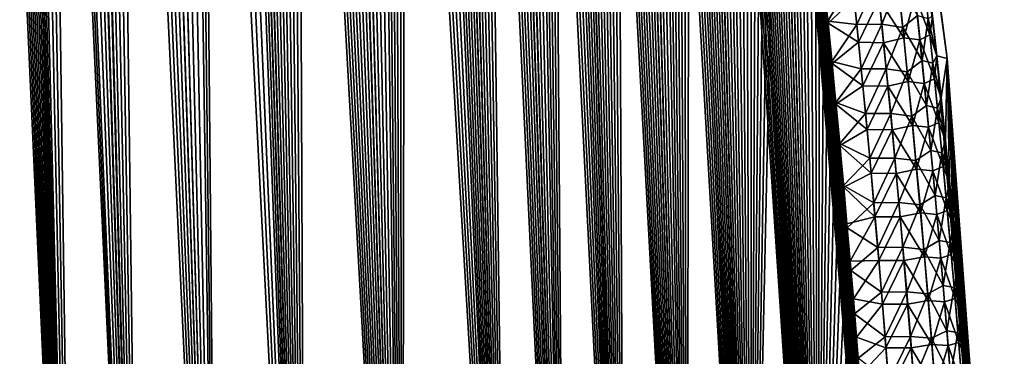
# Model space of a CAD drawing. Header units: metres. Extents: x -109 to 109, y -505 to 40.
# Tile 264 of 331: x 92.59 to 101.45, y -96.33 to -93.3. Entities that reach past the tile are written whole.
import ezdxf

# ---------------------------------------------------------------- set-up
doc = ezdxf.new("R2010")
doc.units = ezdxf.units.M
doc.layers.add('solid_K244224000C74', color=7, linetype='CONTINUOUS')

msp = doc.modelspace()

# ---------------------------------------------------------------- linework, layer by layer
at = {"layer": 'solid_K244224000C74'}
for points in [[(93.687553, -102.819359, -10.722473), (92.727654, -68.240898, -9.957873), (92.850319, -68.195557, -9.731326)], [(94.380264, -102.819321, 9.522743), (92.856941, -68.193947, 9.719368), (92.734947, -68.23732, 9.944122)], [(93.687553, -102.819359, -10.722473), (92.850319, -68.195557, -9.731326), (92.975037, -68.180695, -9.510736)], [(94.380264, -102.819321, 9.522743), (92.981041, -68.180748, 9.500344), (92.856941, -68.193947, 9.719368)], [(93.687553, -102.819359, -10.722473), (92.975037, -68.180695, -9.510736), (93.103722, -68.195732, -9.292484)], [(94.380264, -102.819321, 9.522743), (93.109276, -68.197083, 9.283277), (92.981041, -68.180748, 9.500344)], [(93.687553, -102.819359, -10.722473), (93.103722, -68.195732, -9.292484), (93.238556, -68.241394, -9.073096)], [(94.380264, -102.819321, 9.522743), (93.243881, -68.243668, 9.064617), (93.109276, -68.197083, 9.283277)], [(93.687553, -102.819359, -10.722473), (92.605217, -68.319817, -10.194491), (92.727654, -68.240898, -9.957873)], [(93.687683, -102.819366, 10.722225), (92.734947, -68.23732, 9.944122), (92.613121, -68.31356, 10.178873)], [(93.687683, -102.819366, 10.722225), (94.380264, -102.819321, 9.522743), (92.734947, -68.23732, 9.944122)], [(94.380058, -102.819336, -9.523075), (93.238556, -68.241394, -9.073096), (93.382187, -68.320358, -8.84892)], [(94.380058, -102.819336, -9.523075), (93.687553, -102.819359, -10.722473), (93.238556, -68.241394, -9.073096)], [(94.380264, -102.819321, 9.522743), (93.387352, -68.323792, 8.841026), (93.243881, -68.243668, 9.064617)], [(93.085175, -102.718887, -11.972528), (92.482307, -68.437492, -10.443848), (92.605217, -68.319817, -10.194491)], [(93.687683, -102.819366, 10.722225), (92.613121, -68.31356, 10.178873), (92.49041, -68.428444, 10.427011)], [(93.687553, -102.819359, -10.722473), (93.085175, -102.718887, -11.972528), (92.605217, -68.319817, -10.194491)], [(94.380058, -102.819336, -9.523075), (93.382187, -68.320358, -8.84892), (93.536407, -68.437996, -8.618258)], [(95.161568, -102.718796, 8.376284), (93.542068, -68.442955, 8.609971), (93.387352, -68.323792, 8.841026)], [(94.380264, -102.819321, 9.522743), (95.161568, -102.718796, 8.376284), (93.387352, -68.323792, 8.841026)], [(93.085175, -102.718887, -11.972528), (92.359482, -68.598389, -10.706372), (92.482307, -68.437492, -10.443848)], [(93.687683, -102.819366, 10.722225), (92.49041, -68.428444, 10.427011), (92.367126, -68.587082, 10.689607)], [(94.380058, -102.819336, -9.523075), (93.536407, -68.437996, -8.618258), (93.702156, -68.598885, -8.380928)], [(95.161568, -102.718796, 8.376284), (93.708611, -68.605797, 8.371897), (93.542068, -68.442955, 8.609971)], [(93.085175, -102.718887, -11.972528), (92.237717, -68.80648, -10.981615), (92.359482, -68.598389, -10.706372)], [(93.687683, -102.819366, 10.722225), (92.367126, -68.587082, 10.689607), (92.244301, -68.793823, 10.966308)], [(94.380058, -102.819336, -9.523075), (93.702156, -68.598885, -8.380928), (93.879776, -68.807144, -8.137704)], [(95.161568, -102.718796, 8.376284), (93.886864, -68.816261, 8.128226), (93.708611, -68.605797, 8.371897)], [(93.085175, -102.718887, -11.972528), (92.177711, -68.929382, -11.123451), (92.237717, -68.80648, -10.981615)], [(93.687683, -102.819366, 10.722225), (92.244301, -68.793823, 10.966308), (92.183815, -68.916214, 11.108828)], [(94.380058, -102.819336, -9.523075), (93.879776, -68.807144, -8.137704), (93.972717, -68.930305, -8.01469)], [(95.161568, -102.718796, 8.376284), (93.979958, -68.940262, 8.005233), (93.886864, -68.816261, 8.128226)], [(93.687683, -102.819366, 10.722225), (92.183815, -68.916214, 11.108828), (92.124107, -69.051445, 11.253963)], [(93.085175, -102.718887, -11.972528), (92.118477, -69.065025, -11.267893), (92.177711, -68.929382, -11.123451)], [(94.380058, -102.819336, -9.523075), (93.972717, -68.930305, -8.01469), (94.068329, -69.066254, -7.891024)], [(95.161568, -102.718796, 8.376284), (94.075645, -69.076996, 7.881667), (93.979958, -68.940262, 8.005233)], [(93.085175, -102.718887, -11.972528), (92.060333, -69.214005, -11.414376), (92.118477, -69.065025, -11.267893)], [(93.085228, -102.718903, 11.972405), (92.124107, -69.051445, 11.253963), (92.065521, -69.200081, 11.401098)], [(93.085228, -102.718903, 11.972405), (93.687683, -102.819366, 10.722225), (92.124107, -69.051445, 11.253963)], [(95.161369, -102.718834, -8.376556), (94.068329, -69.066254, -7.891024), (94.166206, -69.215469, -7.767331)], [(95.161369, -102.718834, -8.376556), (94.380058, -102.819336, -9.523075), (94.068329, -69.066254, -7.891024)], [(95.161568, -102.718796, 8.376284), (94.173653, -69.227135, 7.75803), (94.075645, -69.076996, 7.881667)], [(93.085228, -102.718903, 11.972405), (92.065521, -69.200081, 11.401098), (92.008018, -69.361885, 11.550406)], [(93.085175, -102.718887, -11.972528), (92.575287, -102.516273, -13.271167), (92.060333, -69.214005, -11.414376)], [(95.161369, -102.718834, -8.376556), (94.166206, -69.215469, -7.767331), (94.266495, -69.377724, -7.643482)], [(96.031097, -102.51619, 7.285695), (94.274101, -69.390419, 7.634208), (94.173653, -69.227135, 7.75803)], [(95.161568, -102.718796, 8.376284), (96.031097, -102.51619, 7.285695), (94.173653, -69.227135, 7.75803)], [(93.085228, -102.718903, 11.972405), (92.008018, -69.361885, 11.550406), (91.951752, -69.537445, 11.701672)], [(95.161369, -102.718834, -8.376556), (94.266495, -69.377724, -7.643482), (94.369072, -69.553642, -7.519729)], [(96.031097, -102.51619, 7.285695), (94.376831, -69.567383, 7.510493), (94.274101, -69.390419, 7.634208)], [(93.085228, -102.718903, 11.972405), (91.951752, -69.537445, 11.701672), (91.89682, -69.727036, 11.854755)], [(95.161369, -102.718834, -8.376556), (94.369072, -69.553642, -7.519729), (94.473862, -69.743515, -7.396248)], [(96.031097, -102.51619, 7.285695), (94.481743, -69.758247, 7.387075), (94.376831, -69.567383, 7.510493)], [(93.085228, -102.718903, 11.972405), (91.89682, -69.727036, 11.854755), (91.843239, -69.930588, 12.009709)], [(95.161369, -102.718834, -8.376556), (94.473862, -69.743515, -7.396248), (94.58091, -69.947258, -7.273009)], [(96.031097, -102.51619, 7.285695), (94.588913, -69.962967, 7.263917), (94.481743, -69.758247, 7.387075)], [(93.085228, -102.718903, 11.972405), (91.843239, -69.930588, 12.009709), (91.791153, -70.148834, 12.166296)], [(95.161369, -102.718834, -8.376556), (94.58091, -69.947258, -7.273009), (94.690125, -70.165627, -7.150231)], [(96.031097, -102.51619, 7.285695), (94.698227, -70.182274, 7.141235), (94.588913, -69.962967, 7.263917)], [(93.085228, -102.718903, 11.972405), (91.791153, -70.148834, 12.166296), (91.740585, -70.381607, 12.324515)], [(95.161369, -102.718834, -8.376556), (94.690125, -70.165627, -7.150231), (94.801506, -70.398438, -7.027929)], [(96.031097, -102.51619, 7.285695), (94.809708, -70.41597, 7.019042), (94.698227, -70.182274, 7.141235)], [(93.085228, -102.718903, 11.972405), (91.740585, -70.381607, 12.324515), (91.691589, -70.629356, 12.484334)], [(95.161369, -102.718834, -8.376556), (94.801506, -70.398438, -7.027929), (94.915062, -70.646133, -6.906168)], [(96.031097, -102.51619, 7.285695), (94.923332, -70.664543, 6.897407), (94.809708, -70.41597, 7.019042)], [(93.085228, -102.718903, 11.972405), (91.691589, -70.629356, 12.484334), (91.644249, -70.892731, 12.645655)], [(95.161369, -102.718834, -8.376556), (94.915062, -70.646133, -6.906168), (95.030739, -70.90937, -6.785068)], [(96.031097, -102.51619, 7.285695), (95.039078, -70.928665, 6.776448), (94.923332, -70.664543, 6.897407)], [(92.575294, -102.516273, 13.271149), (93.085228, -102.718903, 11.972405), (91.644249, -70.892731, 12.645655)], [(96.030968, -102.516228, -7.285848), (95.030739, -70.90937, -6.785068), (95.148575, -71.187828, -6.664617)], [(96.030968, -102.516228, -7.285848), (95.161369, -102.718834, -8.376556), (95.030739, -70.90937, -6.785068)], [(96.031097, -102.51619, 7.285695), (95.15696, -71.208015, 6.656155), (95.039078, -70.928665, 6.776448)], [(96.030968, -102.516228, -7.285848), (95.148575, -71.187828, -6.664617), (95.268547, -71.482506, -6.544915)], [(96.988808, -102.20826, 6.254889), (95.27697, -71.503578, 6.53662), (95.15696, -71.208015, 6.656155)], [(96.031097, -102.51619, 7.285695), (96.988808, -102.20826, 6.254889), (95.15696, -71.208015, 6.656155)], [(96.030968, -102.516228, -7.285848), (95.268547, -71.482506, -6.544915), (95.390656, -71.793617, -6.426009)], [(96.988808, -102.20826, 6.254889), (95.399109, -71.815559, 6.417885), (95.27697, -71.503578, 6.53662)], [(96.030968, -102.516228, -7.285848), (95.390656, -71.793617, -6.426009), (95.514908, -72.121246, -6.307924)], [(96.988808, -102.20826, 6.254889), (95.523384, -72.144058, 6.299978), (95.399109, -71.815559, 6.417885)], [(96.030968, -102.516228, -7.285848), (95.514908, -72.121246, -6.307924), (95.641289, -72.46666, -6.190765)], [(96.988808, -102.20826, 6.254889), (95.64978, -72.490303, 6.183001), (95.523384, -72.144058, 6.299978)], [(96.030968, -102.516228, -7.285848), (95.641289, -72.46666, -6.190765), (95.726738, -72.706558, -6.113168)], [(96.988808, -102.20826, 6.254889), (95.735229, -72.730751, 6.105526), (95.64978, -72.490303, 6.183001)], [(96.030968, -102.516228, -7.285848), (95.726738, -72.706558, -6.113168), (95.813126, -72.954361, -6.036001)], [(96.988808, -102.20826, 6.254889), (95.821625, -72.979095, 6.028484), (95.735229, -72.730751, 6.105526)], [(96.030968, -102.516228, -7.285848), (95.813126, -72.954361, -6.036001), (95.900459, -73.210548, -5.959302)], [(96.988808, -102.20826, 6.254889), (95.908951, -73.235809, 5.951913), (95.821625, -72.979095, 6.028484)], [(96.030968, -102.516228, -7.285848), (95.900459, -73.210548, -5.959302), (95.988724, -73.475449, -5.883099)], [(96.988808, -102.20826, 6.254889), (95.997215, -73.501213, 5.875841), (95.908951, -73.235809, 5.951913)], [(96.030968, -102.516228, -7.285848), (95.988724, -73.475449, -5.883099), (96.077942, -73.748535, -5.80736)], [(96.988808, -102.20826, 6.254889), (96.086418, -73.774803, 5.800235), (95.997215, -73.501213, 5.875841)], [(96.988739, -102.208282, -6.254954), (96.030968, -102.516228, -7.285848), (96.077942, -73.748535, -5.80736)], [(96.988739, -102.208282, -6.254954), (96.077942, -73.748535, -5.80736), (96.168098, -74.030197, -5.732124)], [(96.988808, -102.20826, 6.254889), (96.176552, -74.056953, 5.725134), (96.086418, -73.774803, 5.800235)], [(96.988739, -102.208282, -6.254954), (96.168098, -74.030197, -5.732124), (96.259163, -74.320992, -5.657441)], [(97.500847, -102.013214, 5.76339), (96.267593, -74.348221, 5.650591), (96.176552, -74.056953, 5.725134)], [(96.988808, -102.20826, 6.254889), (97.500847, -102.013214, 5.76339), (96.176552, -74.056953, 5.725134)], [(96.988739, -102.208282, -6.254954), (96.259163, -74.320992, -5.657441), (96.351135, -74.621262, -5.583342)], [(97.500847, -102.013214, 5.76339), (96.359535, -74.648949, 5.576636), (96.267593, -74.348221, 5.650591)], [(96.988739, -102.208282, -6.254954), (96.351135, -74.621262, -5.583342), (96.444038, -74.93042, -5.509779)], [(97.500847, -102.013214, 5.76339), (96.4524, -74.958549, 5.503222), (96.359535, -74.648949, 5.576636)], [(96.988739, -102.208282, -6.254954), (96.444038, -74.93042, -5.509779), (96.537849, -75.24894, -5.436807)], [(97.500847, -102.013214, 5.76339), (96.546165, -75.277489, 5.430403), (96.4524, -74.958549, 5.503222)], [(96.988739, -102.208282, -6.254954), (96.537849, -75.24894, -5.436807), (96.632523, -75.577469, -5.364494)], [(97.500847, -102.013214, 5.76339), (96.640778, -75.606422, 5.358247), (96.546165, -75.277489, 5.430403)], [(97.500809, -102.013229, -5.763428), (96.632523, -75.577469, -5.364494), (96.728035, -75.916359, -5.292876)], [(97.500809, -102.013229, -5.763428), (96.988739, -102.208282, -6.254954), (96.632523, -75.577469, -5.364494)], [(97.500847, -102.013214, 5.76339), (96.736237, -75.945686, 5.286789), (96.640778, -75.606422, 5.358247)], [(97.500809, -102.013229, -5.763428), (96.728035, -75.916359, -5.292876), (96.824448, -76.264938, -5.221884)], [(98.034813, -101.790199, 5.28903), (96.832565, -76.294632, 5.215962), (96.736237, -75.945686, 5.286789)], [(97.500847, -102.013214, 5.76339), (98.034813, -101.790199, 5.28903), (96.736237, -75.945686, 5.286789)], [(97.500809, -102.013229, -5.763428), (96.824448, -76.264938, -5.221884), (96.921692, -76.623795, -5.151593)], [(98.034813, -101.790199, 5.28903), (96.929733, -76.653824, 5.145841), (96.832565, -76.294632, 5.215962)], [(97.500809, -102.013229, -5.763428), (96.921692, -76.623795, -5.151593), (97.019707, -76.993675, -5.082095)], [(98.034813, -101.790199, 5.28903), (97.027657, -77.02401, 5.076514), (96.929733, -76.653824, 5.145841)], [(97.500809, -102.013229, -5.763428), (97.019707, -76.993675, -5.082095), (97.093697, -77.278625, -5.030526)], [(98.034813, -101.790199, 5.28903), (97.101578, -77.309166, 5.025076), (97.027657, -77.02401, 5.076514)], [(97.500809, -102.013229, -5.763428), (97.093697, -77.278625, -5.030526), (97.168152, -77.569496, -4.979365)], [(98.034813, -101.790199, 5.28903), (97.175957, -77.600235, 4.974047), (97.101578, -77.309166, 5.025076)], [(97.500809, -102.013229, -5.763428), (97.168152, -77.569496, -4.979365), (97.24305, -77.866501, -4.928641)], [(98.034813, -101.790199, 5.28903), (97.250771, -77.897423, 4.923458), (97.175957, -77.600235, 4.974047)], [(97.500809, -102.013229, -5.763428), (97.24305, -77.866501, -4.928641), (97.318336, -78.169998, -4.878407)], [(98.034813, -101.790199, 5.28903), (97.325966, -78.20108, 4.873359), (97.250771, -77.897423, 4.923458)], [(98.034782, -101.790215, -5.289052), (97.318336, -78.169998, -4.878407), (97.393974, -78.480354, -4.828711)], [(98.034782, -101.790215, -5.289052), (97.500809, -102.013229, -5.763428), (97.318336, -78.169998, -4.878407)], [(98.591003, -101.537849, 4.832366), (97.401512, -78.511574, 4.8238), (97.325966, -78.20108, 4.873359)], [(98.034813, -101.790199, 5.28903), (98.591003, -101.537849, 4.832366), (97.325966, -78.20108, 4.873359)], [(98.034782, -101.790215, -5.289052), (97.393974, -78.480354, -4.828711), (97.469925, -78.797905, -4.779597)], [(98.591003, -101.537849, 4.832366), (97.477364, -78.829239, 4.774825), (97.401512, -78.511574, 4.8238)], [(98.034782, -101.790215, -5.289052), (97.469925, -78.797905, -4.779597), (97.546257, -79.122101, -4.730983)], [(98.591003, -101.537849, 4.832366), (97.553589, -79.153534, 4.72635), (97.477364, -78.829239, 4.774825)], [(98.034782, -101.790215, -5.289052), (97.546257, -79.122101, -4.730983), (97.622955, -79.452934, -4.682872)], [(98.591003, -101.537849, 4.832366), (97.630188, -79.484444, 4.67838), (97.553589, -79.153534, 4.72635)], [(98.034782, -101.790215, -5.289052), (97.622955, -79.452934, -4.682872), (97.699974, -79.790833, -4.635328)], [(98.591003, -101.537849, 4.832366), (97.707085, -79.822395, 4.630979), (97.630188, -79.484444, 4.67838)], [(98.034782, -101.790215, -5.289052), (97.699974, -79.790833, -4.635328), (97.777237, -80.1362, -4.588417)], [(98.591003, -101.537849, 4.832366), (97.784225, -80.167801, 4.58421), (97.707085, -79.822395, 4.630979)], [(98.034782, -101.790215, -5.289052), (97.777237, -80.1362, -4.588417), (97.854675, -80.489479, -4.542201)], [(98.591003, -101.537849, 4.832366), (97.861549, -80.52108, 4.538137), (97.784225, -80.167801, 4.58421)], [(98.034782, -101.790215, -5.289052), (97.854675, -80.489479, -4.542201), (97.93235, -80.85038, -4.496626)], [(98.591003, -101.537849, 4.832366), (97.939087, -80.881958, 4.492708), (97.861549, -80.52108, 4.538137)], [(98.590981, -101.537857, -4.83238), (97.93235, -80.85038, -4.496626), (98.010307, -81.218491, -4.451626)], [(98.590981, -101.537857, -4.83238), (98.034782, -101.790215, -5.289052), (97.93235, -80.85038, -4.496626)], [(98.591003, -101.537849, 4.832366), (98.016907, -81.250023, 4.447854), (97.939087, -80.881958, 4.492708)], [(98.590981, -101.537857, -4.83238), (98.010307, -81.218491, -4.451626), (98.088455, -81.594299, -4.407284)], [(99.169128, -101.255699, 4.394562), (98.094917, -81.625755, 4.403658), (98.016907, -81.250023, 4.447854)], [(98.591003, -101.537849, 4.832366), (99.169128, -101.255699, 4.394562), (98.016907, -81.250023, 4.447854)], [(98.590981, -101.537857, -4.83238), (98.088455, -81.594299, -4.407284), (98.166718, -81.978287, -4.363683)], [(99.169128, -101.255699, 4.394562), (98.173027, -82.009644, 4.360203), (98.094917, -81.625755, 4.403658)], [(98.590981, -101.537857, -4.83238), (98.166718, -81.978287, -4.363683), (98.24498, -82.370941, -4.320904)], [(99.169128, -101.255699, 4.394562), (98.251137, -82.402161, 4.317571), (98.173027, -82.009644, 4.360203)], [(98.590981, -101.537857, -4.83238), (98.24498, -82.370941, -4.320904), (98.307571, -82.691444, -4.287289)], [(99.169128, -101.255699, 4.394562), (98.313606, -82.722519, 4.284074), (98.251137, -82.402161, 4.317571)], [(98.590981, -101.537857, -4.83238), (98.307571, -82.691444, -4.287289), (98.37027, -83.016991, -4.254097)], [(99.169128, -101.255699, 4.394562), (98.376175, -83.047913, 4.251), (98.313606, -82.722519, 4.284074)], [(98.590981, -101.537857, -4.83238), (98.37027, -83.016991, -4.254097), (98.433029, -83.347778, -4.221364)], [(99.169128, -101.255699, 4.394562), (98.438797, -83.378532, 4.218385), (98.376175, -83.047913, 4.251)], [(98.590981, -101.537857, -4.83238), (98.433029, -83.347778, -4.221364), (98.495781, -83.68409, -4.189146)], [(99.169128, -101.255699, 4.394562), (98.501411, -83.714645, 4.186284), (98.438797, -83.378532, 4.218385)], [(98.590981, -101.537857, -4.83238), (98.495781, -83.68409, -4.189146), (98.558464, -84.026222, -4.157496)], [(99.169128, -101.255699, 4.394562), (98.56395, -84.056557, 4.154752), (98.501411, -83.714645, 4.186284)], [(98.590981, -101.537857, -4.83238), (98.558464, -84.026222, -4.157496), (98.620995, -84.374458, -4.126469)], [(99.169128, -101.255699, 4.394562), (98.626343, -84.404549, 4.123841), (98.56395, -84.056557, 4.154752)], [(99.169113, -101.255707, -4.394574), (98.590981, -101.537857, -4.83238), (98.620995, -84.374458, -4.126469)], [(99.169113, -101.255707, -4.394574), (98.620995, -84.374458, -4.126469), (98.683319, -84.729095, -4.096117)], [(99.169128, -101.255699, 4.394562), (98.688522, -84.758911, 4.093605), (98.626343, -84.404549, 4.123841)], [(99.169113, -101.255707, -4.394574), (98.683319, -84.729095, -4.096117), (98.745522, -85.08976, -4.066353)], [(99.769524, -100.941902, 3.976326), (98.750572, -85.119278, 4.063957), (98.688522, -84.758911, 4.093605)], [(99.169128, -101.255699, 4.394562), (99.769524, -100.941902, 3.976326), (98.688522, -84.758911, 4.093605)], [(99.169113, -101.255707, -4.394574), (98.745522, -85.08976, -4.066353), (98.807693, -85.45607, -4.037097)], [(99.769524, -100.941902, 3.976326), (98.812592, -85.485268, 4.034816), (98.750572, -85.119278, 4.063957)], [(99.169113, -101.255707, -4.394574), (98.807693, -85.45607, -4.037097), (98.869736, -85.828354, -4.008418)], [(99.769524, -100.941902, 3.976326), (98.874474, -85.857208, 4.006253), (98.812592, -85.485268, 4.034816)], [(99.169113, -101.255707, -4.394574), (98.869736, -85.828354, -4.008418), (98.931557, -86.20697, -3.98039)], [(99.769524, -100.941902, 3.976326), (98.92588, -86.171959, 3.982943), (98.874474, -85.857208, 4.006253)], [(99.769524, -100.941902, 3.976326), (98.977074, -86.491272, 3.960125), (98.92588, -86.171959, 3.982943)], [(99.169113, -101.255707, -4.394574), (98.931557, -86.20697, -3.98039), (98.993057, -86.592247, -3.953082)], [(99.769524, -100.941902, 3.976326), (99.028, -86.815353, 3.937837), (98.977074, -86.491272, 3.960125)], [(99.169113, -101.255707, -4.394574), (98.993057, -86.592247, -3.953082), (99.054153, -86.984535, -3.926562)], [(100.841072, -93.622726, -2.095746), (99.997498, -86.734787, -1.243413), (100.030373, -86.734787)], [(100.841072, -93.622726, -2.095746), (100.802933, -93.267281, -2.107489), (99.997498, -86.734787, -1.243413)], [(99.997498, -86.734787, 1.243407), (100.93364, -93.64727), (100.030373, -86.734787)], [(99.997498, -86.734787, 1.243407), (100.841072, -93.622757, 2.095751), (100.93364, -93.64727)], [(99.997498, -86.734787, 1.243407), (100.803185, -93.269585, 2.107414), (100.841072, -93.622757, 2.095751)], [(100.93364, -93.64727), (100.841072, -93.622726, -2.095746), (100.030373, -86.734787)], [(99.769524, -100.941902, 3.976326), (99.078613, -87.144394, 3.916119), (99.028, -86.815353, 3.937837)], [(99.169113, -101.255707, -4.394574), (99.054153, -86.984535, -3.926562), (99.114769, -87.384048, -3.900871)], [(99.769524, -100.941902, 3.976326), (99.128914, -87.478348, 3.894952), (99.078613, -87.144394, 3.916119)], [(99.169113, -101.255707, -4.394574), (99.114769, -87.384048, -3.900871), (99.175156, -87.789948, -3.875802)], [(99.769524, -100.941902, 3.976326), (99.179077, -87.816612, 3.874193), (99.128914, -87.478348, 3.894952)], [(99.169113, -101.255707, -4.394574), (99.175156, -87.789948, -3.875802), (99.225273, -88.133133, -3.8554)], [(99.769524, -100.941902, 3.976326), (99.229057, -88.159355, 3.853881), (99.179077, -87.816612, 3.874193)], [(99.169113, -101.255707, -4.394574), (99.225273, -88.133133, -3.8554), (99.275131, -88.481049, -3.8355)], [(99.769524, -100.941902, 3.976326), (99.27877, -88.506805, 3.83407), (99.229057, -88.159355, 3.853881)], [(99.169113, -101.255707, -4.394574), (99.275131, -88.481049, -3.8355), (99.324646, -88.833939, -3.816157)], [(99.769524, -100.941902, 3.976326), (99.32814, -88.859207, 3.814814), (99.27877, -88.506805, 3.83407)], [(99.169113, -101.255707, -4.394574), (99.324646, -88.833939, -3.816157), (99.373741, -89.192024, -3.797422)], [(99.769524, -100.941902, 3.976326), (99.37709, -89.216782, 3.796166), (99.32814, -88.859207, 3.814814)], [(99.169113, -101.255707, -4.394574), (99.373741, -89.192024, -3.797422), (99.42234, -89.55555, -3.77935)], [(99.769524, -100.941902, 3.976326), (99.425537, -89.579773, 3.778177), (99.37709, -89.216782, 3.796166)], [(99.769516, -100.941902, -3.976332), (99.169113, -101.255707, -4.394574), (99.42234, -89.55555, -3.77935)], [(99.769516, -100.941902, -3.976332), (99.42234, -89.55555, -3.77935), (99.470367, -89.924751, -3.76199)], [(99.769524, -100.941902, 3.976326), (99.473419, -89.948402, 3.760899), (99.425537, -89.579773, 3.778177)], [(99.769516, -100.941902, -3.976332), (99.470367, -89.924751, -3.76199), (99.517868, -90.299484, -3.745297)], [(100.391487, -100.596848, 3.579222), (99.520767, -90.32254, 3.744286), (99.473419, -89.948402, 3.760899)], [(99.769524, -100.941902, 3.976326), (100.391487, -100.596848, 3.579222), (99.473419, -89.948402, 3.760899)], [(99.769516, -100.941902, -3.976332), (99.517868, -90.299484, -3.745297), (99.565071, -90.679077, -3.729093)], [(100.391487, -100.596848, 3.579222), (99.567825, -90.701508, 3.728161), (99.520767, -90.32254, 3.744286)], [(99.769516, -100.941902, -3.976332), (99.565071, -90.679077, -3.729093), (99.611885, -91.063766, -3.71344)], [(100.391487, -100.596848, 3.579222), (99.614494, -91.085548, 3.712586), (99.567825, -90.701508, 3.728161)], [(99.769516, -100.941902, -3.976332), (99.611885, -91.063766, -3.71344), (99.658203, -91.453835, -3.698411)], [(100.391487, -100.596848, 3.579222), (99.66066, -91.474945, 3.697633), (99.614494, -91.085548, 3.712586)], [(99.769516, -100.941902, -3.976332), (99.658203, -91.453835, -3.698411), (99.703918, -91.849564, -3.684078)], [(100.391487, -100.596848, 3.579222), (99.706223, -91.869972, 3.683373), (99.66066, -91.474945, 3.697633)], [(99.769516, -100.941902, -3.976332), (99.703918, -91.849564, -3.684078), (99.748917, -92.251236, -3.670512)], [(100.391487, -100.596848, 3.579222), (99.751076, -92.270912, 3.669878), (99.706223, -91.869972, 3.683373)], [(99.769516, -100.941902, -3.976332), (99.748917, -92.251236, -3.670512), (99.786835, -92.600471, -3.659547)], [(100.391487, -100.596848, 3.579222), (99.788872, -92.619492, 3.658971), (99.751076, -92.270912, 3.669878)], [(99.769516, -100.941902, -3.976332), (99.786835, -92.600471, -3.659547), (99.824081, -92.954453, -3.649241)], [(100.391487, -100.596848, 3.579222), (99.825989, -92.972794, 3.648721), (99.788872, -92.619492, 3.658971)], [(99.769516, -100.941902, -3.976332), (99.824081, -92.954453, -3.649241), (99.860634, -93.31324, -3.639599)], [(100.079918, -92.939697, -3.460314), (99.860634, -93.31324, -3.639599), (99.824081, -92.954453, -3.649241)], [(100.391487, -100.596848, 3.579222), (99.862419, -93.330864, 3.639131), (99.825989, -92.972794, 3.648721)], [(100.096764, -93.108215, 3.456463), (99.825989, -92.972794, 3.648721), (99.862419, -93.330864, 3.639131)], [(100.121483, -93.340988, -3.449812), (99.860634, -93.31324, -3.639599), (100.079918, -92.939697, -3.460314)], [(100.121483, -93.340988, -3.449812), (100.079918, -92.939697, -3.460314), (100.304489, -92.939049, -3.232379)], [(100.121483, -93.340988, -3.449812), (100.304489, -92.939049, -3.232379), (100.346344, -93.339966, -3.222363)], [(100.346344, -93.339966, -3.222363), (100.304489, -92.939049, -3.232379), (100.493324, -92.970245, -2.971297)], [(100.346344, -93.339966, -3.222363), (100.493324, -92.970245, -2.971297), (100.535278, -93.369225, -2.961778)], [(100.535278, -93.369225, -2.961778), (100.493324, -92.970245, -2.971297), (100.66613, -93.261078, -2.678389)], [(100.503181, -93.067535, 2.96973), (100.322296, -93.114243, 3.228666), (100.544281, -93.461426, 2.960533)], [(100.503181, -93.067535, 2.96973), (100.544281, -93.461426, 2.960533), (100.647202, -93.086082, 2.683279)], [(100.544281, -93.461426, 2.960533), (100.68856, -93.478806, 2.674433), (100.647202, -93.086082, 2.683279)], [(100.647202, -93.086082, 2.683279), (100.77916, -93.434998, 2.370836), (100.736916, -93.039948, 2.379626)], [(100.647202, -93.086082, 2.683279), (100.68856, -93.478806, 2.674433), (100.77916, -93.434998, 2.370836)], [(100.736916, -93.039948, 2.379626), (100.77916, -93.434998, 2.370836), (100.803185, -93.269585, 2.107414)], [(100.096764, -93.108215, 3.456463), (99.862419, -93.330864, 3.639131), (100.136887, -93.50071, 3.446539)], [(100.096764, -93.108215, 3.456463), (100.136887, -93.50071, 3.446539), (100.322296, -93.114243, 3.228666)], [(100.136887, -93.50071, 3.446539), (100.362648, -93.506004, 3.219232), (100.322296, -93.114243, 3.228666)], [(100.544281, -93.461426, 2.960533), (100.322296, -93.114243, 3.228666), (100.362648, -93.506004, 3.219232)], [(100.535278, -93.369225, -2.961778), (100.66613, -93.261078, -2.678389), (100.708168, -93.665955, -2.669613)], [(100.708168, -93.665955, -2.669613), (100.66613, -93.261078, -2.678389), (100.763657, -93.286934, -2.373272)], [(100.763657, -93.286934, -2.373272), (100.802933, -93.267281, -2.107489), (100.841072, -93.622726, -2.095746)], [(100.77916, -93.434998, 2.370836), (100.841072, -93.622757, 2.095751), (100.803185, -93.269585, 2.107414)], [(99.769516, -100.941902, -3.976332), (99.860634, -93.31324, -3.639599), (99.89679, -93.676109, -3.630409)], [(100.121483, -93.340988, -3.449812), (99.89679, -93.676109, -3.630409), (99.860634, -93.31324, -3.639599)], [(100.391487, -100.596848, 3.579222), (99.898453, -93.692993, 3.629993), (99.862419, -93.330864, 3.639131)], [(100.136887, -93.50071, 3.446539), (99.862419, -93.330864, 3.639131), (99.898453, -93.692993, 3.629993)], [(100.161766, -93.742447, -3.440152), (99.89679, -93.676109, -3.630409), (100.121483, -93.340988, -3.449812)], [(100.161766, -93.742447, -3.440152), (100.121483, -93.340988, -3.449812), (100.346344, -93.339966, -3.222363)], [(100.161766, -93.742447, -3.440152), (100.346344, -93.339966, -3.222363), (100.386909, -93.741043, -3.213166)], [(100.386909, -93.741043, -3.213166), (100.346344, -93.339966, -3.222363), (100.535278, -93.369225, -2.961778)], [(100.708168, -93.665955, -2.669613), (100.763657, -93.286934, -2.373272), (100.805931, -93.690292, -2.364764)], [(100.805931, -93.690292, -2.364764), (100.763657, -93.286934, -2.373272), (100.841072, -93.622726, -2.095746)], [(100.386909, -93.741043, -3.213166), (100.535278, -93.369225, -2.961778), (100.575928, -93.768349, -2.953052)], [(100.575928, -93.768349, -2.953052), (100.535278, -93.369225, -2.961778), (100.708168, -93.665955, -2.669613)], [(100.68856, -93.478806, 2.674433), (100.820084, -93.830177, 2.362802), (100.77916, -93.434998, 2.370836)], [(100.77916, -93.434998, 2.370836), (100.820084, -93.830177, 2.362802), (100.841072, -93.622757, 2.095751)], [(100.136887, -93.50071, 3.446539), (99.898453, -93.692993, 3.629993), (100.175781, -93.893364, 3.437416)], [(100.136887, -93.50071, 3.446539), (100.175781, -93.893364, 3.437416), (100.362648, -93.506004, 3.219232)], [(100.175781, -93.893364, 3.437416), (100.401756, -93.897919, 3.210576), (100.362648, -93.506004, 3.219232)], [(100.544281, -93.461426, 2.960533), (100.362648, -93.506004, 3.219232), (100.584114, -93.855461, 2.952106)], [(100.584114, -93.855461, 2.952106), (100.362648, -93.506004, 3.219232), (100.401756, -93.897919, 3.210576)], [(100.544281, -93.461426, 2.960533), (100.584114, -93.855461, 2.952106), (100.68856, -93.478806, 2.674433)], [(100.584114, -93.855461, 2.952106), (100.728638, -93.871658, 2.666341), (100.68856, -93.478806, 2.674433)], [(100.68856, -93.478806, 2.674433), (100.728638, -93.871658, 2.666341), (100.820084, -93.830177, 2.362802)], [(100.805931, -93.690292, -2.364764), (100.841072, -93.622726, -2.095746), (100.880363, -94.000237, -2.084112)], [(100.820084, -93.830177, 2.362802), (100.880577, -94.00235, 2.084057), (100.841072, -93.622757, 2.095751)], [(100.880363, -94.000237, -2.084112), (100.841072, -93.622726, -2.095746), (100.93364, -93.64727)], [(100.841072, -93.622757, 2.095751), (101.448524, -100.564568), (100.93364, -93.64727)], [(100.841072, -93.622757, 2.095751), (101.42804, -100.564568, 1.010881), (101.448524, -100.564568)], [(100.841072, -93.622757, 2.095751), (100.880577, -94.00235, 2.084057), (101.42804, -100.564568, 1.010881)], [(99.769516, -100.941902, -3.976332), (99.89679, -93.676109, -3.630409), (99.932518, -94.043106, -3.621686)], [(100.161766, -93.742447, -3.440152), (99.932518, -94.043106, -3.621686), (99.89679, -93.676109, -3.630409)], [(100.391487, -100.596848, 3.579222), (99.934059, -94.059235, 3.621321), (99.898453, -93.692993, 3.629993)], [(100.175781, -93.893364, 3.437416), (99.898453, -93.692993, 3.629993), (99.934059, -94.059235, 3.621321)], [(100.575928, -93.768349, -2.953052), (100.708168, -93.665955, -2.669613), (100.748833, -94.070976, -2.661633)], [(100.748833, -94.070976, -2.661633), (100.708168, -93.665955, -2.669613), (100.805931, -93.690292, -2.364764)], [(100.748833, -94.070976, -2.661633), (100.805931, -93.690292, -2.364764), (100.846825, -94.093788, -2.357038)], [(100.846825, -94.093788, -2.357038), (100.805931, -93.690292, -2.364764), (100.880363, -94.000237, -2.084112)], [(100.918869, -94.382423, -2.07325), (100.880363, -94.000237, -2.084112), (100.93364, -93.64727)], [(100.956573, -94.769501, -2.063221), (100.918869, -94.382423, -2.07325), (100.93364, -93.64727)], [(100.992447, -95.15097, -2.054321), (100.956573, -94.769501, -2.063221), (100.93364, -93.64727)], [(101.027489, -95.537476, -2.046326), (100.992447, -95.15097, -2.054321), (100.93364, -93.64727)], [(101.061684, -95.929192, -2.039291), (101.027489, -95.537476, -2.046326), (100.93364, -93.64727)], [(101.094971, -96.326256, -2.033256), (101.061684, -95.929192, -2.039291), (100.93364, -93.64727)], [(101.127296, -96.728279, -2.028111), (101.094971, -96.326256, -2.033256), (100.93364, -93.64727)], [(101.1586, -97.135155, -2.023824), (101.127296, -96.728279, -2.028111), (100.93364, -93.64727)], [(101.188835, -97.546883, -2.020397), (101.1586, -97.135155, -2.023824), (100.93364, -93.64727)], [(101.214378, -97.91111, -2.018105), (101.188835, -97.546883, -2.020397), (100.93364, -93.64727)], [(101.239037, -98.279053, -2.01647), (101.214378, -97.91111, -2.018105), (100.93364, -93.64727)], [(101.262779, -98.650711, -2.015495), (101.239037, -98.279053, -2.01647), (100.93364, -93.64727)], [(101.285568, -99.02607, -2.015178), (101.262779, -98.650711, -2.015495), (100.93364, -93.64727)], [(101.307381, -99.405136, -2.015519), (101.285568, -99.02607, -2.015178), (100.93364, -93.64727)], [(101.328171, -99.78791, -2.016518), (101.307381, -99.405136, -2.015519), (100.93364, -93.64727)], [(101.347916, -100.174385, -2.018173), (101.328171, -99.78791, -2.016518), (100.93364, -93.64727)], [(101.42804, -100.564568, -1.010892), (101.347916, -100.174385, -2.018173), (100.93364, -93.64727)], [(101.448524, -100.564568), (101.42804, -100.564568, -1.010892), (100.93364, -93.64727)], [(100.200768, -94.144073, -3.431324), (99.932518, -94.043106, -3.621686), (100.161766, -93.742447, -3.440152)], [(100.200768, -94.144073, -3.431324), (100.161766, -93.742447, -3.440152), (100.386909, -93.741043, -3.213166)], [(100.200768, -94.144073, -3.431324), (100.386909, -93.741043, -3.213166), (100.426178, -94.142265, -3.204779)], [(100.426178, -94.142265, -3.204779), (100.386909, -93.741043, -3.213166), (100.575928, -93.768349, -2.953052)], [(100.426178, -94.142265, -3.204779), (100.575928, -93.768349, -2.953052), (100.61528, -94.167618, -2.94511)], [(100.61528, -94.167618, -2.94511), (100.575928, -93.768349, -2.953052), (100.748833, -94.070976, -2.661633)], [(100.175781, -93.893364, 3.437416), (99.934059, -94.059235, 3.621321), (100.213455, -94.286163, 3.429083)], [(100.175781, -93.893364, 3.437416), (100.213455, -94.286163, 3.429083), (100.401756, -93.897919, 3.210576)], [(100.584114, -93.855461, 2.952106), (100.401756, -93.897919, 3.210576), (100.622673, -94.249641, 2.944441)], [(100.584114, -93.855461, 2.952106), (100.622673, -94.249641, 2.944441), (100.728638, -93.871658, 2.666341)], [(100.622673, -94.249641, 2.944441), (100.767433, -94.264656, 2.658992), (100.728638, -93.871658, 2.666341)], [(100.728638, -93.871658, 2.666341), (100.859688, -94.225494, 2.355512), (100.820084, -93.830177, 2.362802)], [(100.728638, -93.871658, 2.666341), (100.767433, -94.264656, 2.658992), (100.859688, -94.225494, 2.355512)], [(100.820084, -93.830177, 2.362802), (100.859688, -94.225494, 2.355512), (100.880577, -94.00235, 2.084057)], [(100.213455, -94.286163, 3.429083), (100.439629, -94.289978, 3.202687), (100.401756, -93.897919, 3.210576)], [(100.622673, -94.249641, 2.944441), (100.401756, -93.897919, 3.210576), (100.439629, -94.289978, 3.202687)], [(99.769516, -100.941902, -3.976332), (99.932518, -94.043106, -3.621686), (99.96772, -94.414452, -3.613493)], [(100.200768, -94.144073, -3.431324), (99.96772, -94.414452, -3.613493), (99.932518, -94.043106, -3.621686)], [(100.391487, -100.596848, 3.579222), (99.969139, -94.429794, 3.613176), (99.934059, -94.059235, 3.621321)], [(100.213455, -94.286163, 3.429083), (99.934059, -94.059235, 3.621321), (99.969139, -94.429794, 3.613176)], [(100.61528, -94.167618, -2.94511), (100.748833, -94.070976, -2.661633), (100.788147, -94.476143, -2.654438)], [(100.788147, -94.476143, -2.654438), (100.748833, -94.070976, -2.661633), (100.846825, -94.093788, -2.357038)], [(100.846825, -94.093788, -2.357038), (100.880363, -94.000237, -2.084112), (100.918869, -94.382423, -2.07325)], [(100.859688, -94.225494, 2.355512), (100.919296, -94.386681, 2.073142), (100.880577, -94.00235, 2.084057)], [(100.880577, -94.00235, 2.084057), (100.919296, -94.386681, 2.073142), (101.42804, -100.564568, 1.010881)], [(100.238487, -94.545845, -3.423316), (99.96772, -94.414452, -3.613493), (100.200768, -94.144073, -3.431324)], [(100.238487, -94.545845, -3.423316), (100.200768, -94.144073, -3.431324), (100.426178, -94.142265, -3.204779)], [(100.238487, -94.545845, -3.423316), (100.426178, -94.142265, -3.204779), (100.464142, -94.54364, -3.19719)], [(100.464142, -94.54364, -3.19719), (100.426178, -94.142265, -3.204779), (100.61528, -94.167618, -2.94511)], [(100.788147, -94.476143, -2.654438), (100.846825, -94.093788, -2.357038), (100.886353, -94.497421, -2.350081)], [(100.886353, -94.497421, -2.350081), (100.846825, -94.093788, -2.357038), (100.918869, -94.382423, -2.07325)], [(100.622673, -94.249641, 2.944441), (100.439629, -94.289978, 3.202687), (100.659966, -94.643951, 2.937527)], [(100.464142, -94.54364, -3.19719), (100.61528, -94.167618, -2.94511), (100.653328, -94.567024, -2.937941)], [(100.653328, -94.567024, -2.937941), (100.61528, -94.167618, -2.94511), (100.788147, -94.476143, -2.654438)], [(100.622673, -94.249641, 2.944441), (100.659966, -94.643951, 2.937527), (100.767433, -94.264656, 2.658992)], [(100.767433, -94.264656, 2.658992), (100.897972, -94.620934, 2.348958), (100.859688, -94.225494, 2.355512)], [(100.859688, -94.225494, 2.355512), (100.897972, -94.620934, 2.348958), (100.919296, -94.386681, 2.073142)], [(100.213455, -94.286163, 3.429083), (99.969139, -94.429794, 3.613176), (100.249893, -94.679108, 3.421531)], [(100.213455, -94.286163, 3.429083), (100.249893, -94.679108, 3.421531), (100.439629, -94.289978, 3.202687)], [(100.249893, -94.679108, 3.421531), (100.476265, -94.682167, 3.195558), (100.439629, -94.289978, 3.202687)], [(100.659966, -94.643951, 2.937527), (100.439629, -94.289978, 3.202687), (100.476265, -94.682167, 3.195558)], [(100.659966, -94.643951, 2.937527), (100.804955, -94.657776, 2.652378), (100.767433, -94.264656, 2.658992)], [(100.767433, -94.264656, 2.658992), (100.804955, -94.657776, 2.652378), (100.897972, -94.620934, 2.348958)], [(99.769516, -100.941902, -3.976332), (99.96772, -94.414452, -3.613493), (100.002304, -94.790359, -3.605894)], [(100.238487, -94.545845, -3.423316), (100.002304, -94.790359, -3.605894), (99.96772, -94.414452, -3.613493)], [(100.886353, -94.497421, -2.350081), (100.918869, -94.382423, -2.07325), (100.956573, -94.769501, -2.063221)], [(100.897972, -94.620934, 2.348958), (100.957191, -94.775948, 2.063069), (100.919296, -94.386681, 2.073142)], [(100.919296, -94.386681, 2.073142), (100.957191, -94.775948, 2.063069), (101.42804, -100.564568, 1.010881)], [(100.391487, -100.596848, 3.579222), (100.003609, -94.804893, 3.605623), (99.969139, -94.429794, 3.613176)], [(100.249893, -94.679108, 3.421531), (99.969139, -94.429794, 3.613176), (100.003609, -94.804893, 3.605623)], [(100.653328, -94.567024, -2.937941), (100.788147, -94.476143, -2.654438), (100.826096, -94.881439, -2.648018)], [(100.826096, -94.881439, -2.648018), (100.788147, -94.476143, -2.654438), (100.886353, -94.497421, -2.350081)], [(100.826096, -94.881439, -2.648018), (100.886353, -94.497421, -2.350081), (100.924507, -94.901176, -2.343884)], [(100.924507, -94.901176, -2.343884), (100.886353, -94.497421, -2.350081), (100.956573, -94.769501, -2.063221)], [(100.274925, -94.947762, -3.416118), (100.002304, -94.790359, -3.605894), (100.238487, -94.545845, -3.423316)], [(100.274925, -94.947762, -3.416118), (100.238487, -94.545845, -3.423316), (100.464142, -94.54364, -3.19719)], [(100.274925, -94.947762, -3.416118), (100.464142, -94.54364, -3.19719), (100.500824, -94.945152, -3.190389)], [(100.500824, -94.945152, -3.190389), (100.464142, -94.54364, -3.19719), (100.653328, -94.567024, -2.937941)], [(100.500824, -94.945152, -3.190389), (100.653328, -94.567024, -2.937941), (100.690079, -94.966568, -2.931535)], [(100.690079, -94.966568, -2.931535), (100.653328, -94.567024, -2.937941), (100.826096, -94.881439, -2.648018)], [(100.249893, -94.679108, 3.421531), (100.003609, -94.804893, 3.605623), (100.285118, -95.072189, 3.414752)], [(100.249893, -94.679108, 3.421531), (100.285118, -95.072189, 3.414752), (100.476265, -94.682167, 3.195558)], [(100.285118, -95.072189, 3.414752), (100.511665, -95.074493, 3.189177), (100.476265, -94.682167, 3.195558)], [(100.659966, -94.643951, 2.937527), (100.476265, -94.682167, 3.195558), (100.695999, -95.038391, 2.931354)], [(100.695999, -95.038391, 2.931354), (100.476265, -94.682167, 3.195558), (100.511665, -95.074493, 3.189177)], [(100.659966, -94.643951, 2.937527), (100.695999, -95.038391, 2.931354), (100.804955, -94.657776, 2.652378)], [(100.695999, -95.038391, 2.931354), (100.841194, -95.051018, 2.646488), (100.804955, -94.657776, 2.652378)], [(100.804955, -94.657776, 2.652378), (100.934944, -95.016495, 2.34313), (100.897972, -94.620934, 2.348958)], [(100.804955, -94.657776, 2.652378), (100.841194, -95.051018, 2.646488), (100.934944, -95.016495, 2.34313)], [(100.897972, -94.620934, 2.348958), (100.934944, -95.016495, 2.34313), (100.957191, -94.775948, 2.063069)], [(100.924507, -94.901176, -2.343884), (100.956573, -94.769501, -2.063221), (100.992447, -95.15097, -2.054321)], [(100.934944, -95.016495, 2.34313), (100.993004, -95.157036, 2.054193), (100.957191, -94.775948, 2.063069)], [(100.957191, -94.775948, 2.063069), (100.993004, -95.157036, 2.054193), (101.42804, -100.564568, 1.010881)], [(99.769516, -100.941902, -3.976332), (100.002304, -94.790359, -3.605894), (100.036171, -95.171043, -3.598949)], [(100.274925, -94.947762, -3.416118), (100.036171, -95.171043, -3.598949), (100.002304, -94.790359, -3.605894)], [(100.391487, -100.596848, 3.579222), (100.03318, -95.137001, 3.599547), (100.003609, -94.804893, 3.605623)], [(100.285118, -95.072189, 3.414752), (100.003609, -94.804893, 3.605623), (100.03318, -95.137001, 3.599547)], [(100.310081, -95.349823, -3.40972), (100.036171, -95.171043, -3.598949), (100.274925, -94.947762, -3.416118)], [(100.310081, -95.349823, -3.40972), (100.274925, -94.947762, -3.416118), (100.500824, -94.945152, -3.190389)], [(100.310081, -95.349823, -3.40972), (100.500824, -94.945152, -3.190389), (100.536209, -95.346802, -3.184365)], [(100.536209, -95.346802, -3.184365), (100.500824, -94.945152, -3.190389), (100.690079, -94.966568, -2.931535)], [(100.690079, -94.966568, -2.931535), (100.826096, -94.881439, -2.648018), (100.862694, -95.286858, -2.642361)], [(100.862694, -95.286858, -2.642361), (100.826096, -94.881439, -2.648018), (100.924507, -94.901176, -2.343884)], [(100.862694, -95.286858, -2.642361), (100.924507, -94.901176, -2.343884), (100.961296, -95.305054, -2.338435)], [(100.961296, -95.305054, -2.338435), (100.924507, -94.901176, -2.343884), (100.992447, -95.15097, -2.054321)], [(100.695999, -95.038391, 2.931354), (100.511665, -95.074493, 3.189177), (100.730766, -95.432945, 2.925915)], [(100.536209, -95.346802, -3.184365), (100.690079, -94.966568, -2.931535), (100.725533, -95.366234, -2.925881)], [(100.725533, -95.366234, -2.925881), (100.690079, -94.966568, -2.931535), (100.862694, -95.286858, -2.642361)], [(100.695999, -95.038391, 2.931354), (100.730766, -95.432945, 2.925915), (100.841194, -95.051018, 2.646488)], [(100.841194, -95.051018, 2.646488), (100.970612, -95.412163, 2.338018), (100.934944, -95.016495, 2.34313)], [(100.934944, -95.016495, 2.34313), (100.970612, -95.412163, 2.338018), (100.993004, -95.157036, 2.054193)], [(100.285118, -95.072189, 3.414752), (100.03318, -95.137001, 3.599547), (100.062134, -95.472885, 3.594012)], [(100.391487, -100.596848, 3.579222), (100.062134, -95.472885, 3.594012), (100.03318, -95.137001, 3.599547)], [(100.285118, -95.072189, 3.414752), (100.062134, -95.472885, 3.594012), (100.319122, -95.465401, 3.408734)], [(100.285118, -95.072189, 3.414752), (100.319122, -95.465401, 3.408734), (100.511665, -95.074493, 3.189177)], [(100.319122, -95.465401, 3.408734), (100.545837, -95.466942, 3.183536), (100.511665, -95.074493, 3.189177)], [(100.730766, -95.432945, 2.925915), (100.511665, -95.074493, 3.189177), (100.545837, -95.466942, 3.183536)], [(100.730766, -95.432945, 2.925915), (100.87616, -95.444374, 2.641314), (100.841194, -95.051018, 2.646488)], [(100.841194, -95.051018, 2.646488), (100.87616, -95.444374, 2.641314), (100.970612, -95.412163, 2.338018)], [(99.769516, -100.941902, -3.976332), (100.036171, -95.171043, -3.598949), (100.069221, -95.556732, -3.592722)], [(100.310081, -95.349823, -3.40972), (100.069221, -95.556732, -3.592722), (100.036171, -95.171043, -3.598949)], [(100.961296, -95.305054, -2.338435), (100.992447, -95.15097, -2.054321), (101.027489, -95.537476, -2.046326)], [(100.970612, -95.412163, 2.338018), (101.028, -95.543144, 2.046218), (100.993004, -95.157036, 2.054193)], [(100.993004, -95.157036, 2.054193), (101.028, -95.543144, 2.046218), (101.42804, -100.564568, 1.010881)], [(100.725533, -95.366234, -2.925881), (100.862694, -95.286858, -2.642361), (100.897942, -95.692406, -2.637457)], [(100.897942, -95.692406, -2.637457), (100.862694, -95.286858, -2.642361), (100.961296, -95.305054, -2.338435)], [(100.897942, -95.692406, -2.637457), (100.961296, -95.305054, -2.338435), (100.996719, -95.709053, -2.333724)], [(100.996719, -95.709053, -2.333724), (100.961296, -95.305054, -2.338435), (101.027489, -95.537476, -2.046326)], [(100.343971, -95.752007, -3.404112), (100.069221, -95.556732, -3.592722), (100.310081, -95.349823, -3.40972)], [(100.343971, -95.752007, -3.404112), (100.310081, -95.349823, -3.40972), (100.536209, -95.346802, -3.184365)], [(100.343971, -95.752007, -3.404112), (100.536209, -95.346802, -3.184365), (100.570313, -95.748573, -3.179109)], [(100.570313, -95.748573, -3.179109), (100.536209, -95.346802, -3.184365), (100.725533, -95.366234, -2.925881)], [(100.570313, -95.748573, -3.179109), (100.725533, -95.366234, -2.925881), (100.759689, -95.766022, -2.92097)], [(100.759689, -95.766022, -2.92097), (100.725533, -95.366234, -2.925881), (100.897942, -95.692406, -2.637457)], [(100.319122, -95.465401, 3.408734), (100.062134, -95.472885, 3.594012), (100.090416, -95.812698, 3.589058)], [(100.391487, -100.596848, 3.579222), (100.090416, -95.812698, 3.589058), (100.062134, -95.472885, 3.594012)], [(100.319122, -95.465401, 3.408734), (100.090416, -95.812698, 3.589058), (100.351906, -95.858734, 3.40347)], [(100.319122, -95.465401, 3.408734), (100.351906, -95.858734, 3.40347), (100.545837, -95.466942, 3.183536)], [(100.351906, -95.858734, 3.40347), (100.578781, -95.859512, 3.178625), (100.545837, -95.466942, 3.183536)], [(100.730766, -95.432945, 2.925915), (100.545837, -95.466942, 3.183536), (100.764275, -95.827629, 2.921197)], [(100.764275, -95.827629, 2.921197), (100.545837, -95.466942, 3.183536), (100.578781, -95.859512, 3.178625)], [(100.730766, -95.432945, 2.925915), (100.764275, -95.827629, 2.921197), (100.87616, -95.444374, 2.641314)], [(100.764275, -95.827629, 2.921197), (100.909851, -95.837845, 2.636845), (100.87616, -95.444374, 2.641314)], [(100.87616, -95.444374, 2.641314), (101.004967, -95.807953, 2.333611), (100.970612, -95.412163, 2.338018)], [(100.87616, -95.444374, 2.641314), (100.909851, -95.837845, 2.636845), (101.004967, -95.807953, 2.333611)], [(100.970612, -95.412163, 2.338018), (101.004967, -95.807953, 2.333611), (101.028, -95.543144, 2.046218)], [(99.769516, -100.941902, -3.976332), (100.069221, -95.556732, -3.592722), (100.101357, -95.947624, -3.587274)], [(100.343971, -95.752007, -3.404112), (100.101357, -95.947624, -3.587274), (100.069221, -95.556732, -3.592722)], [(100.996719, -95.709053, -2.333724), (101.027489, -95.537476, -2.046326), (101.061684, -95.929192, -2.039291)], [(101.004967, -95.807953, 2.333611), (101.062134, -95.934456, 2.039202), (101.028, -95.543144, 2.046218)], [(101.028, -95.543144, 2.046218), (101.062134, -95.934456, 2.039202), (101.42804, -100.564568, 1.010881)], [(100.376587, -96.154327, -3.399282), (100.101357, -95.947624, -3.587274), (100.343971, -95.752007, -3.404112)], [(100.376587, -96.154327, -3.399282), (100.343971, -95.752007, -3.404112), (100.570313, -95.748573, -3.179109)], [(100.376587, -96.154327, -3.399282), (100.570313, -95.748573, -3.179109), (100.603127, -96.150467, -3.17461)], [(100.603127, -96.150467, -3.17461), (100.570313, -95.748573, -3.179109), (100.759689, -95.766022, -2.92097)], [(100.759689, -95.766022, -2.92097), (100.897942, -95.692406, -2.637457), (100.931839, -96.098061, -2.633295)], [(100.931839, -96.098061, -2.633295), (100.897942, -95.692406, -2.637457), (100.996719, -95.709053, -2.333724)], [(100.931839, -96.098061, -2.633295), (100.996719, -95.709053, -2.333724), (101.030785, -96.113159, -2.32974)], [(101.030785, -96.113159, -2.32974), (100.996719, -95.709053, -2.333724), (101.061684, -95.929192, -2.039291)], [(100.391487, -100.596848, 3.579222), (100.11795, -96.156586, 3.584728), (100.090416, -95.812698, 3.589058)], [(100.351906, -95.858734, 3.40347), (100.090416, -95.812698, 3.589058), (100.11795, -96.156586, 3.584728)], [(100.764275, -95.827629, 2.921197), (100.578781, -95.859512, 3.178625), (100.796524, -96.222412, 2.917193)], [(100.603127, -96.150467, -3.17461), (100.759689, -95.766022, -2.92097), (100.792564, -96.165924, -2.916792)], [(100.792564, -96.165924, -2.916792), (100.759689, -95.766022, -2.92097), (100.931839, -96.098061, -2.633295)], [(100.764275, -95.827629, 2.921197), (100.796524, -96.222412, 2.917193), (100.909851, -95.837845, 2.636845)], [(100.796524, -96.222412, 2.917193), (100.942276, -96.231422, 2.633072), (100.909851, -95.837845, 2.636845)], [(100.909851, -95.837845, 2.636845), (101.038017, -96.203842, 2.329902), (101.004967, -95.807953, 2.333611)], [(100.909851, -95.837845, 2.636845), (100.942276, -96.231422, 2.633072), (101.038017, -96.203842, 2.329902)], [(101.004967, -95.807953, 2.333611), (101.038017, -96.203842, 2.329902), (101.062134, -95.934456, 2.039202)], [(100.351906, -95.858734, 3.40347), (100.11795, -96.156586, 3.584728), (100.383469, -96.25219, 3.398949)], [(100.351906, -95.858734, 3.40347), (100.383469, -96.25219, 3.398949), (100.578781, -95.859512, 3.178625)], [(100.383469, -96.25219, 3.398949), (100.610497, -96.25219, 3.174436), (100.578781, -95.859512, 3.178625)], [(100.796524, -96.222412, 2.917193), (100.578781, -95.859512, 3.178625), (100.610497, -96.25219, 3.174436)], [(101.030785, -96.113159, -2.32974), (101.061684, -95.929192, -2.039291), (101.094971, -96.326256, -2.033256)], [(101.038017, -96.203842, 2.329902), (101.095375, -96.3311, 2.033183), (101.062134, -95.934456, 2.039202)], [(101.062134, -95.934456, 2.039202), (101.095375, -96.3311, 2.033183), (101.42804, -100.564568, 1.010881)], [(99.769516, -100.941902, -3.976332), (100.101357, -95.947624, -3.587274), (100.132477, -96.343956, -3.582667)], [(100.376587, -96.154327, -3.399282), (100.132477, -96.343956, -3.582667), (100.101357, -95.947624, -3.587274)], [(100.792564, -96.165924, -2.916792), (100.931839, -96.098061, -2.633295), (100.964386, -96.50383, -2.629869)], [(100.964386, -96.50383, -2.629869), (100.931839, -96.098061, -2.633295), (101.030785, -96.113159, -2.32974)], [(100.391487, -100.596848, 3.579222), (100.144676, -96.504684, 3.58106), (100.11795, -96.156586, 3.584728)], [(100.383469, -96.25219, 3.398949), (100.11795, -96.156586, 3.584728), (100.144676, -96.504684, 3.58106)], [(100.407928, -96.556755, -3.395225), (100.132477, -96.343956, -3.582667), (100.376587, -96.154327, -3.399282)], [(100.407928, -96.556755, -3.395225), (100.376587, -96.154327, -3.399282), (100.603127, -96.150467, -3.17461)], [(100.407928, -96.556755, -3.395225), (100.603127, -96.150467, -3.17461), (100.634651, -96.552475, -3.170861)], [(100.634651, -96.552475, -3.170861), (100.603127, -96.150467, -3.17461), (100.792564, -96.165924, -2.916792)], [(100.634651, -96.552475, -3.170861), (100.792564, -96.165924, -2.916792), (100.824142, -96.565941, -2.913339)], [(100.824142, -96.565941, -2.913339), (100.792564, -96.165924, -2.916792), (100.964386, -96.50383, -2.629869)], [(100.964386, -96.50383, -2.629869), (101.030785, -96.113159, -2.32974), (101.063492, -96.517372, -2.326476)], [(101.063492, -96.517372, -2.326476), (101.030785, -96.113159, -2.32974), (101.094971, -96.326256, -2.033256)], [(100.383469, -96.25219, 3.398949), (100.144676, -96.504684, 3.58106), (100.413818, -96.64576, 3.395165)], [(100.383469, -96.25219, 3.398949), (100.413818, -96.64576, 3.395165), (100.610497, -96.25219, 3.174436)], [(100.413818, -96.64576, 3.395165), (100.640984, -96.644981, 3.17096), (100.610497, -96.25219, 3.174436)], [(100.796524, -96.222412, 2.917193), (100.610497, -96.25219, 3.174436), (100.827522, -96.61731, 2.913895)], [(100.827522, -96.61731, 2.913895), (100.610497, -96.25219, 3.174436), (100.640984, -96.644981, 3.17096)], [(100.796524, -96.222412, 2.917193), (100.827522, -96.61731, 2.913895), (100.942276, -96.231422, 2.633072)], [(100.827522, -96.61731, 2.913895), (100.973434, -96.625107, 2.629988), (100.942276, -96.231422, 2.633072)], [(100.942276, -96.231422, 2.633072), (101.069763, -96.599838, 2.326881), (101.038017, -96.203842, 2.329902)], [(100.942276, -96.231422, 2.633072), (100.973434, -96.625107, 2.629988), (101.069763, -96.599838, 2.326881)], [(101.038017, -96.203842, 2.329902), (101.069763, -96.599838, 2.326881), (101.095375, -96.3311, 2.033183)], [(101.063492, -96.517372, -2.326476), (101.094971, -96.326256, -2.033256), (101.127296, -96.728279, -2.028111)]]:
    msp.add_3dface(points, dxfattribs=at)

doc.saveas('drawing.dxf')
